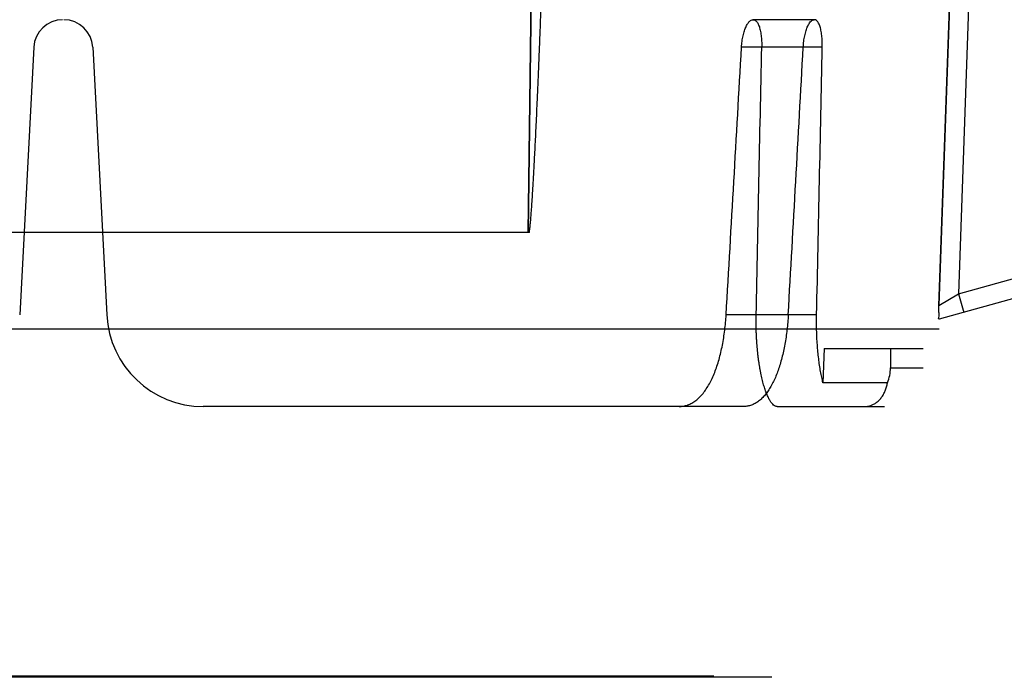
# Model space of a CAD drawing. Header units: millimetres. Extents: x 0 to 297, y 0 to 210.
# Tile 277 of 446: x 141.42 to 141.878, y 159.964 to 160.27. Entities that reach past the tile are written whole.
import ezdxf

# ---------------------------------------------------------------- set-up
doc = ezdxf.new("R2010")
doc.units = ezdxf.units.MM
doc.header["$LTSCALE"] = 16.335
doc.layers.add('INTFCLR_1', color=7, linetype='CONTINUOUS')
doc.layers.add('INTFCLR_144815', color=7, linetype='CONTINUOUS')

msp = doc.modelspace()

# ---------------------------------------------------------------- linework, layer by layer
at = {"layer": 'INTFCLR_1', "color": 6, "linetype": 'Continuous'}
for p, q in [((141.7429486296, 159.964091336), (141.2735518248, 159.964091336)), ((141.7699486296, 159.9635757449), (141.2735518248, 159.9635757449))]:
    msp.add_line(p, q, dxfattribs=at)
at = {"layer": 'INTFCLR_144815', "color": 9, "linetype": 'Continuous'}
for p, q in [((141.6628198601, 160.6770855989), (141.656567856, 160.1705885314)), ((141.6565683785, 160.1705885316), (141.6628193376, 160.6770855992)), ((142.461551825, 160.3014129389), (141.8479503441, 160.1301651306)), ((141.8533597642, 160.2953756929), (141.8478129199, 160.1366482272)), ((141.84781292, 160.1366482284), (141.8533454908, 160.2949672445)), ((141.8623477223, 160.2950615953), (141.8569999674, 160.1420346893)), ((141.8569999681, 160.1420346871), (142.373269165, 160.2861183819)), ((141.789833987, 160.2695885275), (141.7611993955, 160.2695885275)), ((141.793516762, 160.2567950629), (141.755902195, 160.2567950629)), ((141.8478129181, 160.1366482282), (141.8569999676, 160.1420346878)), ((141.8569999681, 160.1420346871), (141.8594192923, 160.1333659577)), ((141.79087151, 160.1322334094), (141.7487416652, 160.1322334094)), ((141.8252426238, 160.1075885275), (141.840551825, 160.1075885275)), ((141.7569966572, 160.0895885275), (141.726852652, 160.0895885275)), ((141.7724577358, 160.0895885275), (141.822551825, 160.0895885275))]:
    msp.add_line(p, q, dxfattribs=at)
at = {"layer": 'INTFCLR_144815', "color": 6, "linetype": 'Continuous'}
for p, q in [((141.4263147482, 160.2567950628), (141.4197867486, 160.1322334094)), ((141.4537889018, 160.2567950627), (141.4603169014, 160.1322334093)), ((141.6571125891, 160.1705885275), (140.7246948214, 160.1705885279)), ((141.8478538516, 160.1255885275), (140.6992497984, 160.1255885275)), ((141.7944077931, 160.1165885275), (141.7938345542, 160.1006684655)), ((141.7944077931, 160.1165885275), (141.840551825, 160.1165885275)), ((141.8252426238, 160.1165885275), (141.8252426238, 160.1075885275)), ((141.8238207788, 160.1006684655), (141.7938345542, 160.1006684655)), ((141.726852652, 160.0895885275), (141.5052552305, 160.0895885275))]:
    msp.add_line(p, q, dxfattribs=at)
for centre, radius, start, end in [((141.4397962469, 160.2560885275), 0.0135, 90.000000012, 176.9999999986), ((141.4403074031, 160.2560885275), 0.0135, 3.000000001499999, 89.99999998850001), ((141.5052552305, 160.1345885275), 0.045, 182.9999999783, 270.0000000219), ((141.8076560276, 160.1075964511), 0.017586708, 336.800705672, 359.9741853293)]:
    msp.add_arc(centre, radius, start, end, dxfattribs=at)
for centre, major_axis, start_param, end_param in [((141.273551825, 178.2170552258), (0, 21.7927693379), -2.5496427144, -2.5394757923), ((141.273551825, 166.7891088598), (0, 14.1780089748), -2.0595447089, -2.0496201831), ((141.273551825, 178.8348445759), (0, 22.7199243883), -2.5377874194, -2.5281979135), ((141.273551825, 167.4068982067), (0, 15.1051640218), -2.0732771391, -2.0638918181)]:
    msp.add_ellipse(centre, major_axis=major_axis, ratio=0.0390783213, start_param=start_param, end_param=end_param, dxfattribs=at)
for points, knots in [([(141.6571125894, 160.1705885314), (141.6571811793, 160.1710567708), (141.6573075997, 160.1720475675), (141.6574782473, 160.1736173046), (141.6576450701, 160.1753531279), (141.6578114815, 160.177263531), (141.657979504, 160.1793587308), (141.6581506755, 160.1816509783), (141.6583262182, 160.1841545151), (141.6585071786, 160.1868852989), (141.6586944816, 160.1898607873), (141.6588889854, 160.1931000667), (141.6590915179, 160.1966240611), (141.6593028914, 160.2004555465), (141.6595239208, 160.204619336), (141.6597554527, 160.2091427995), (141.659998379, 160.214056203), (141.6602536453, 160.2193930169), (141.6605222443, 160.2251899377), (141.6608052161, 160.2314870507), (141.6611036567, 160.2383282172), (141.6614187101, 160.2457611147), (141.661751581, 160.2538377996), (141.6621036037, 160.2626167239), (141.6624762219, 160.2721628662), (141.6628709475, 160.282547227), (141.6632893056, 160.2938458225), (141.6637329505, 160.3061433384), (141.6642036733, 160.3195343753), (141.6647033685, 160.3341236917), (141.6652340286, 160.3500272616), (141.6657977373, 160.3673737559), (141.666396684, 160.386307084), (141.6670330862, 160.4069866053), (141.6677091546, 160.4295893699), (141.6684270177, 160.454312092), (141.6691886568, 160.481375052), (141.6699958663, 160.5110296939), (141.6708501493, 160.543568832), (141.6714224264, 160.5662555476), (141.6717157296, 160.5781336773)], [0, 0, 0, 0, 0.0034810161, 0.0073460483, 0.0116144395, 0.0163078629, 0.0214516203, 0.0270756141, 0.0332159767, 0.0399122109, 0.0472066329, 0.0551462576, 0.06378247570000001, 0.0731710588, 0.08337259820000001, 0.0944534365, 0.1064881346, 0.1195585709, 0.1337546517, 0.1491746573, 0.1659253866, 0.1841245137, 0.2038983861, 0.2253860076, 0.2487521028, 0.2741710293, 0.3018260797, 0.3319188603, 0.3646875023, 0.40038823, 0.4392973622, 0.4817355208, 0.5280523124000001, 0.5786361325, 0.633921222, 0.6943872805, 0.7605672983, 0.8330687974, 0.9126006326, 1, 1, 1, 1]), ([(141.755902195, 160.2567950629), (141.7559282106, 160.2572525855), (141.7559972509, 160.2581585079), (141.7561515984, 160.2595026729), (141.756354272, 160.2608141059), (141.7566047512, 160.2620831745), (141.7569013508, 160.2632949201), (141.7572402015, 160.2644386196), (141.7576179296, 160.2655012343), (141.7580305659, 160.2664638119), (141.7584699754, 160.2673116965), (141.7590191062, 160.2681727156), (141.759789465, 160.269099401), (141.7606878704, 160.2695885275), (141.7611993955, 160.2695885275)], [0, 0, 0, 0, 0.0943327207, 0.1869692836, 0.2784486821, 0.3674207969, 0.4531619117, 0.5351566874, 0.6128616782, 0.6851860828, 0.7505462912, 0.8093284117, 0.8947030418, 1, 1, 1, 1]), ([(141.7613738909, 160.2695885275), (141.7617248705, 160.2695885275), (141.7625201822, 160.2692799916), (141.7632028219, 160.2684283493), (141.7636966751, 160.2675354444), (141.7640513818, 160.2666874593), (141.7643654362, 160.265723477), (141.7646364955, 160.264653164), (141.7648630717, 160.2634914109), (141.7650441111, 160.2622509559), (141.7651787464, 160.2609458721), (141.7652666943, 160.2595912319), (141.7653077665, 160.2582018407), (141.765303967, 160.2572660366), (141.7652944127, 160.2567950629)], [0, 0, 0, 0, 0.074317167, 0.1681882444, 0.225840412, 0.2905331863, 0.3623568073, 0.4403847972, 0.5241567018, 0.6128806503, 0.705734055, 0.8018917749, 0.9002544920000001, 1, 1, 1, 1]), ([(141.7846434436, 160.2567950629), (141.7846690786, 160.25725687), (141.7847366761, 160.2581711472), (141.7848868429, 160.2595272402), (141.7850832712, 160.2608492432), (141.7853253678, 160.2621268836), (141.7856112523, 160.2633449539), (141.785936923, 160.2644920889), (141.7862989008, 160.2655551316), (141.7866936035, 160.2665154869), (141.7871103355, 160.267354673), (141.7876231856, 160.2681933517), (141.7883337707, 160.2690921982), (141.7891795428, 160.2695885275), (141.7896691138, 160.2695885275)], [0, 0, 0, 0, 0.09620044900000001, 0.1906314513, 0.2837218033, 0.3741175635, 0.4610222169, 0.5438704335, 0.6220443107, 0.6944810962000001, 0.7596354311, 0.8168505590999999, 0.8981727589, 1, 1, 1, 1]), ([(141.793516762, 160.2567950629), (141.7935267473, 160.2572705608), (141.7935319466, 160.2582144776), (141.7934947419, 160.2596141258), (141.7934126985, 160.2609752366), (141.7932862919, 160.2622828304), (141.7931160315, 160.2635227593), (141.7929028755, 160.2646816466), (141.7926479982, 160.2657474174), (141.7923528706, 160.2667055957), (141.7920201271, 160.2675474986), (141.7915575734, 160.2684301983), (141.7909265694, 160.2692720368), (141.790166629, 160.2695885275), (141.789833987, 160.2695885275)], [0, 0, 0, 0, 0.1015737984, 0.2015545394, 0.298975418, 0.3927325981, 0.4820508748, 0.5661878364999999, 0.644293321, 0.7159342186, 0.7802002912, 0.8371887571, 0.9289581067, 1, 1, 1, 1]), ([(141.8479503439, 160.1301651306), (141.8474920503, 160.1300372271), (141.8481151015, 160.1321443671), (141.847781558, 160.1332586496), (141.8478373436, 160.1350502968), (141.8478158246, 160.1360673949), (141.8478129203, 160.1366482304)], [0, 0, 0, 0, 0.2200802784, 0.5178900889, 0.7313363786, 1, 1, 1, 1]), ([(141.726852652, 160.0895885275), (141.7275308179, 160.0895885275), (141.7288962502, 160.0897077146), (141.7308951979, 160.0902481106), (141.7328237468, 160.0911388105), (141.7346598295, 160.0923595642), (141.7364002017, 160.0938943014), (141.7380320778, 160.0957163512), (141.739556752, 160.0978101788), (141.7409677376, 160.1001487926), (141.7422649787, 160.1027132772), (141.7434470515, 160.105480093), (141.7445124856, 160.1084241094), (141.7454639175, 160.1115307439), (141.746299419, 160.1147710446), (141.7470206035, 160.1181308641), (141.7476267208, 160.1215785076), (141.7481185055, 160.1250932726), (141.7484959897, 160.1286508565), (141.7486721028, 160.1310365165), (141.7487416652, 160.1322334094)], [0, 0, 0, 0, 0.0393248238, 0.0789950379, 0.1194961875, 0.1619672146, 0.2063999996, 0.2536951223, 0.3035212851, 0.3563779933, 0.4119052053, 0.4700388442, 0.5307412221, 0.5933699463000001, 0.6583728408, 0.7247227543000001, 0.7925832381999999, 0.8613134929, 0.9304786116, 1, 1, 1, 1]), ([(141.7776580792, 160.1322334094), (141.7775918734, 160.1310648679), (141.7774264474, 160.1287424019), (141.7770780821, 160.1252856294), (141.7766312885, 160.1218842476), (141.7760883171, 160.1185694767), (141.7754494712, 160.1153518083), (141.7747137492, 160.112238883), (141.7738803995, 160.1092494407), (141.7729576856, 160.1064247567), (141.7719487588, 160.1037762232), (141.7708429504, 160.1012888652), (141.7696411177, 160.0989892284), (141.7683431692, 160.0968941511), (141.7669623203, 160.0950343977), (141.7654839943, 160.0934072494), (141.7639184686, 160.0920407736), (141.7622699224, 160.0909534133), (141.7605576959, 160.0901683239), (141.7587928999, 160.0896936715), (141.7575954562, 160.0895885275), (141.7569966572, 160.0895885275)], [0, 0, 0, 0, 0.0689076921, 0.1370575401, 0.2045183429, 0.2708503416, 0.3347786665, 0.3976164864, 0.4591268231, 0.5174375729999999, 0.5725050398, 0.6259176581, 0.6776090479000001, 0.7251486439, 0.7708744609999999, 0.8137925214, 0.8543358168, 0.8928999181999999, 0.9296627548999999, 0.9647459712, 1, 1, 1, 1]), ([(141.7724577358, 160.0895885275), (141.7721879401, 160.0895885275), (141.7715998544, 160.0897241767), (141.7707782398, 160.0902640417), (141.7699683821, 160.0911150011), (141.7693296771, 160.0920374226), (141.768816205, 160.0929199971), (141.768418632, 160.0936859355), (141.7680258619, 160.0945258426), (141.7676390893, 160.0954379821), (141.7672594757, 160.0964202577), (141.7668881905, 160.0974704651), (141.7665263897, 160.0985862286), (141.7661752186, 160.0997650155), (141.7658357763, 160.1010042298), (141.7655091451, 160.1023011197), (141.7651963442, 160.1036529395), (141.7648983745, 160.1050567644), (141.7646161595, 160.1065097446), (141.7643505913, 160.1080088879), (141.7641024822, 160.109551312), (141.763872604, 160.1111340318), (141.7636616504, 160.112754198), (141.7634702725, 160.1144088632), (141.7632990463, 160.1160952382), (141.763148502, 160.1178104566), (141.7630191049, 160.1195517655), (141.7629112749, 160.1213162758), (141.7628253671, 160.1231011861), (141.7627616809, 160.1249036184), (141.7627204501, 160.1267208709), (141.7627018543, 160.1285502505), (141.7627060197, 160.1303891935), (141.7627239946, 160.1316179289), (141.762736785, 160.1322334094)], [0, 0, 0, 0, 0.0178899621, 0.0388066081, 0.06436753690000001, 0.0953551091, 0.1129907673, 0.1320601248, 0.1525557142, 0.1744590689, 0.1977431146, 0.2223738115, 0.2483120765, 0.2755129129, 0.3039259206, 0.3335039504, 0.3641883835, 0.3959271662, 0.428659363, 0.4623303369, 0.4968775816, 0.532246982, 0.5683765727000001, 0.6052126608, 0.6426943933, 0.6807702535, 0.719381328, 0.7584743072, 0.7979886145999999, 0.8378711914, 0.878063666, 0.9185171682, 0.9591791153, 1, 1, 1, 1]), ([(141.7938345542, 160.1006684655), (141.7936241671, 160.1015016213), (141.7932222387, 160.103237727), (141.7926912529, 160.1059453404), (141.7922166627, 160.1088325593), (141.791804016, 160.1118783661), (141.7914586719, 160.1150591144), (141.791185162, 160.1183548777), (141.7909863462, 160.121740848), (141.7908646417, 160.1251971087), (141.7908218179, 160.1287022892), (141.7908461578, 160.1310528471), (141.79087151, 160.1322334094)], [0, 0, 0, 0, 0.0810917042, 0.1681233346, 0.2603389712, 0.3571699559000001, 0.4581419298, 0.5622315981, 0.6692237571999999, 0.7781913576, 0.8885663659, 1, 1, 1, 1]), ([(141.8131257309, 160.0895885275), (141.813586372, 160.0895885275), (141.8144643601, 160.0896536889), (141.815775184, 160.0899438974), (141.8171079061, 160.0904460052), (141.8184906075, 160.0912369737), (141.8198336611, 160.0923351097), (141.8210394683, 160.0936937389), (141.8220504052, 160.095250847), (141.8228578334, 160.0969563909), (141.8234584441, 160.0987701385), (141.8237214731, 160.1000288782), (141.8238207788, 160.1006684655)], [0, 0, 0, 0, 0.0823299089, 0.1566418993, 0.2392793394, 0.3359174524, 0.4400203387, 0.5479536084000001, 0.6592840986, 0.7707013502, 0.8843175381, 1, 1, 1, 1])]:
    msp.add_open_spline(points, degree=3, knots=knots, dxfattribs=at)

doc.saveas('drawing.dxf')
